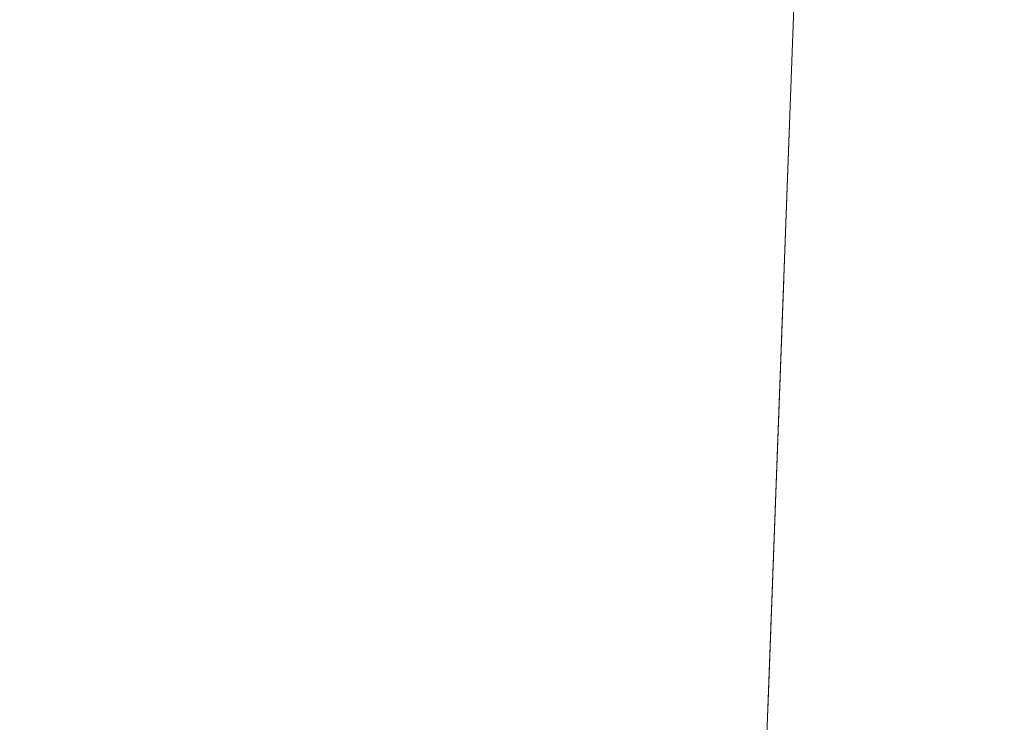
# Model space of a CAD drawing. Header units: metres. Extents: x 5504996 to 5514259, y 5943254 to 5951281.
# Tile 391 of 656: x 5509730.425 to 5509730.96, y 5948020.564 to 5948020.945. Entities that reach past the tile are written whole.
import ezdxf

# ---------------------------------------------------------------- set-up
doc = ezdxf.new("R2010")
doc.units = ezdxf.units.M
for name, pattern in [('L_0_02', [0]), ('L_0_03', [1, 0.5, -0.5]), ('L_0_04', [1.5, 1, -0.5]), ('L_0_06', [2, 1.5, -0.5])]:
    doc.linetypes.add(name, pattern=pattern)
for name, color, linetype, lineweight, true_color in [('EGB_DzialkaEwidencyjna', 7, 'L_0_02', 18, 0x000000), ('EGB_KonturKlasyfikacyjny', 7, 'L_0_06', 18, 0x24bc24), ('EGB_KonturUzytkuGruntowego', 7, 'L_0_03', 18, 0x008000), ('OT_ZagospodarowanieTerenu', 7, 'CONTINUOUS', 18, 0x000000)]:
    doc.layers.add(name, color=color, linetype=linetype, lineweight=lineweight, true_color=true_color)

msp = doc.modelspace()

# ---------------------------------------------------------------- linework, layer by layer
at = {"layer": 'EGB_DzialkaEwidencyjna', "linetype": 'CONTINUOUS', "lineweight": 18}
for p, q in [((5509730.85, 5948021.07), (5509728.86, 5947967.24)), ((5509728.86, 5947967.24), (5509730.85, 5948021.07))]:
    msp.add_line(p, q, dxfattribs=at)
at = {"layer": 'EGB_KonturKlasyfikacyjny', "color": 82, "linetype": 'L_0_06', "lineweight": 18, "true_color": 0x24bc24, "flags": 128}
msp.add_lwpolyline([(5509730.85, 5948021.07), (5509728.86, 5947967.24), (5509695.09, 5947964.38), (5509696.68, 5948022.39)], close=True, dxfattribs=at)
at = {"layer": 'EGB_KonturUzytkuGruntowego', "color": 96, "linetype": 'L_0_03', "lineweight": 18, "true_color": 0x008000, "flags": 128}
for points in [[(5509730.85, 5948021.07), (5509728.86, 5947967.24), (5509695.09, 5947964.38), (5509696.68, 5948022.39)], [(5509730.85, 5948021.07), (5509895.53, 5948019.98), (5509896.09, 5948015.99), (5509899.83, 5947986.83), (5509896.41, 5947962.7), (5509876.77, 5947958.82), (5509803, 5947963.05), (5509748.32, 5947968.81), (5509728.86, 5947967.24)]]:
    msp.add_lwpolyline(points, close=True, dxfattribs=at)
at = {"layer": 'OT_ZagospodarowanieTerenu', "color": 18, "linetype": 'L_0_04', "lineweight": 18, "true_color": 0x000000, "flags": 128}
msp.add_lwpolyline([(5509705.44, 5948021.15), (5509710.9, 5948021.09), (5509730.85, 5948021.07), (5509729.71, 5947990.25), (5509728.86, 5947967.36), (5509702.35, 5947965.54), (5509702.46, 5947972.82), (5509696.24, 5947972.91), (5509697.04, 5948021.11)], close=True, dxfattribs=at)

doc.saveas('drawing.dxf')
